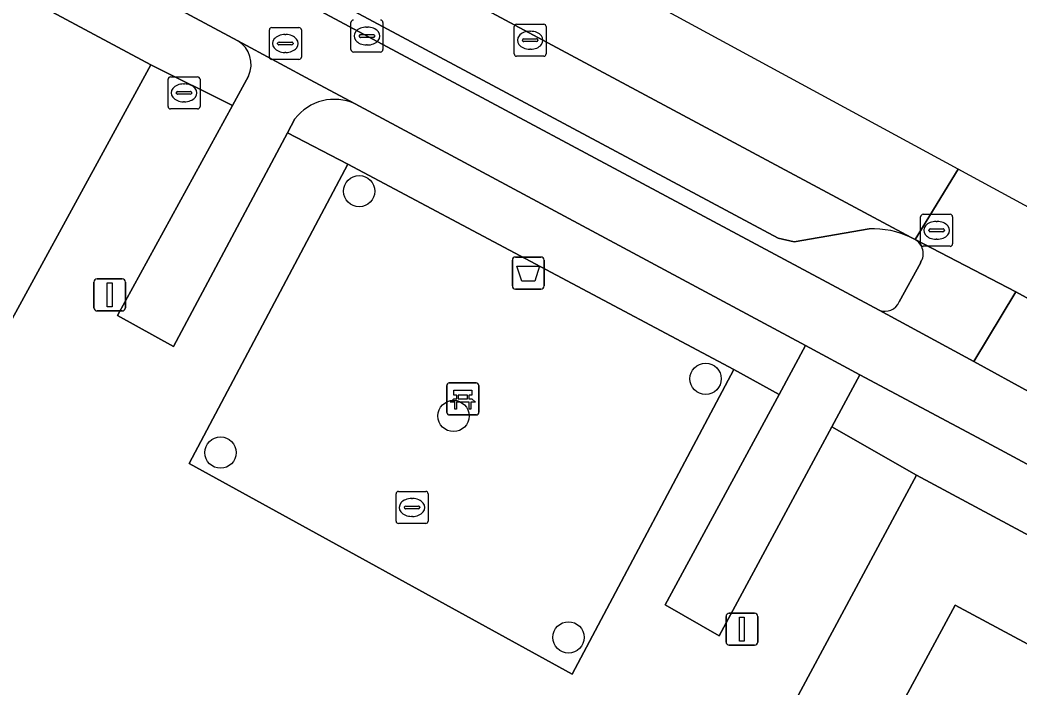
# Model space of a CAD drawing. Extents: x 159262 to 160143, y 383399 to 384319.
# Drawn here: x 159776.11 to 159807.39, y 383969.11 to 383989.99 of the extents above; entities that cross this region are included whole.
import ezdxf

# ---------------------------------------------------------------- set-up
doc = ezdxf.new("R2010")
doc.units = 0
for name, color, linetype in [('IMGEO_Afvalbak', 7, 'Continuous'), ('IMGEO_Bank', 7, 'Continuous'), ('IMGEO_Boom', 7, 'Continuous'), ('IMGEO_Brandkraan', 7, 'Continuous'), ('IMGEO_Erf', 7, 'Continuous'), ('IMGEO_Fietspad_gesloten', 7, 'Continuous'), ('IMGEO_Kolk', 7, 'Continuous'), ('IMGEO_Lichtmast', 7, 'Continuous'), ('IMGEO_Pand', 7, 'Continuous'), ('IMGEO_Parkeervlak_open', 7, 'Continuous'), ('IMGEO_Rijbaan_lokaal_gesloten', 7, 'Continuous'), ('IMGEO_Rioolput', 7, 'Continuous'), ('IMGEO_Verkeerseiland_open', 7, 'Continuous'), ('IMGEO_Voetpad_open', 7, 'Continuous')]:
    doc.layers.add(name, color=color, linetype=linetype)

msp = doc.modelspace()

# ---------------------------------------------------------------- linework, layer by layer
at = {"layer": 'IMGEO_Afvalbak'}
for p, q in [((159791.508, 383981.681), (159791.508, 383982.481)), ((159791.508, 383982.481), (159791.508, 383981.681)), ((159791.608, 383982.581), (159792.398, 383982.581)), ((159792.398, 383982.581), (159791.608, 383982.581)), ((159792.498, 383982.481), (159792.498, 383981.681)), ((159792.498, 383981.681), (159792.498, 383982.481)), ((159792.398, 383981.581), (159791.608, 383981.581)), ((159791.608, 383981.581), (159792.398, 383981.581))]:
    msp.add_line(p, q, dxfattribs=at)
msp.add_lwpolyline([(159791.651, 383982.295), (159792.355, 383982.295), (159792.206, 383981.825), (159791.8, 383981.825), (159791.651, 383982.295)], dxfattribs=at)
for centre, start, end in [((159791.608, 383982.481), 90, 180), ((159791.608, 383982.481), 90, 180), ((159792.398, 383982.481), 0, 90), ((159792.398, 383982.481), 360, 90), ((159791.608, 383981.681), 180, 270), ((159791.608, 383981.681), 180, 270), ((159792.398, 383981.681), 270, 0), ((159792.398, 383981.681), 270, 0)]:
    msp.add_arc(centre, 0.1, start, end, dxfattribs=at)
at = {"layer": 'IMGEO_Bank'}
for p, q in [((159789.459, 383977.72), (159789.459, 383978.561)), ((159789.459, 383978.561), (159789.459, 383977.72)), ((159789.534, 383978.645), (159790.375, 383978.645)), ((159790.375, 383978.645), (159789.534, 383978.645)), ((159790.459, 383978.57), (159790.459, 383977.729)), ((159790.459, 383977.729), (159790.459, 383978.57)), ((159789.768, 383978.151), (159789.768, 383978.257)), ((159789.812, 383978.257), (159789.812, 383978.151)), ((159790.1, 383978.263), (159789.818, 383978.263)), ((159790.106, 383978.151), (159790.106, 383978.257)), ((159790.15, 383978.257), (159790.15, 383978.151)), ((159790.156, 383978.043), (159789.763, 383978.043)), ((159789.818, 383978.145), (159790.1, 383978.145)), ((159790.384, 383977.645), (159789.543, 383977.645)), ((159789.543, 383977.645), (159790.384, 383977.645))]:
    msp.add_line(p, q, dxfattribs=at)
for points in [[(159789.762, 383978.263), (159789.676, 383978.263), (159789.676, 383978.424), (159790.239, 383978.424), (159790.239, 383978.263), (159790.156, 383978.263)], [(159789.706, 383978.043), (159789.564, 383978.043), (159789.676, 383978.145), (159789.762, 383978.145)], [(159789.756, 383978.036), (159789.756, 383977.829), (159789.713, 383977.829), (159789.713, 383978.036)], [(159790.156, 383978.145), (159790.239, 383978.145), (159790.351, 383978.043), (159790.212, 383978.043)], [(159790.206, 383978.036), (159790.206, 383977.829), (159790.162, 383977.829), (159790.162, 383978.036)]]:
    msp.add_lwpolyline(points, dxfattribs=at)
for centre, radius, start, end in [((159789.537, 383978.567), 0.0779, 92.4484, 184.2845), ((159789.537, 383978.567), 0.0779, 92.4484, 184.2845), ((159790.381, 383978.567), 0.0779, 2.4484, 94.2845), ((159790.381, 383978.567), 0.0779, 2.4484, 94.2845), ((159789.761, 383978.256), 0.00671, 2.8957, 87.1043), ((159789.818, 383978.256), 0.00671, 92.8957, 177.1043), ((159790.1, 383978.256), 0.00671, 2.8957, 87.1043), ((159790.157, 383978.256), 0.00671, 92.8957, 177.1043), ((159789.706, 383978.036), 0.00671, 2.8957, 87.1043), ((159789.763, 383978.036), 0.00671, 92.8957, 177.1043), ((159789.761, 383978.152), 0.00671, 272.8957, 357.1043), ((159789.818, 383978.152), 0.00671, 182.8957, 267.1043), ((159790.1, 383978.152), 0.00671, 272.8957, 357.1043), ((159790.157, 383978.152), 0.00671, 182.8957, 267.1043), ((159790.155, 383978.036), 0.00671, 2.8957, 87.1043), ((159790.212, 383978.036), 0.00671, 92.8957, 177.1043), ((159789.537, 383977.723), 0.0779, 182.4484, 274.2845), ((159789.537, 383977.723), 0.0779, 182.4484, 274.2845), ((159790.381, 383977.723), 0.0779, 272.4484, 4.2845), ((159790.381, 383977.723), 0.0779, 272.4484, 4.2845)]:
    msp.add_arc(centre, radius, start, end, dxfattribs=at)
at = {"layer": 'IMGEO_Boom'}
for centre in [(159786.717, 383984.639), (159797.553, 383978.775), (159789.669, 383977.613), (159782.381, 383976.468), (159793.264, 383970.693)]:
    msp.add_circle(centre, 0.489, dxfattribs=at)
at = {"layer": 'IMGEO_Brandkraan'}
for p, q in [((159780.737, 383987.286), (159780.737, 383988.138)), ((159780.812, 383988.212), (159781.664, 383988.212)), ((159781.225, 383987.992), (159781.25, 383987.992)), ((159781.738, 383988.138), (159781.738, 383987.286)), ((159780.996, 383987.706), (159780.996, 383987.718)), ((159781.434, 383987.669), (159781.036, 383987.669)), ((159781.039, 383987.755), (159781.437, 383987.755)), ((159781.48, 383987.718), (159781.48, 383987.706)), ((159781.248, 383987.432), (159781.223, 383987.432)), ((159781.664, 383987.212), (159780.812, 383987.212))]:
    msp.add_line(p, q, dxfattribs=at)
for points in [[(159780.737, 383987.286), (159780.737, 383988.138)], [(159780.812, 383988.212), (159781.664, 383988.212)], [(159781.738, 383988.138), (159781.738, 383987.286)], [(159781.664, 383987.212), (159780.812, 383987.212)]]:
    msp.add_lwpolyline(points, dxfattribs=at)
for centre, radius, start, end in [((159780.814, 383988.136), 0.0765, 91.552, 178.448), ((159780.814, 383988.136), 0.0765, 91.552, 178.448), ((159781.662, 383988.136), 0.0765, 1.552, 88.448), ((159781.662, 383988.136), 0.0765, 1.552, 88.448), ((159781.036, 383987.715), 0.0403, 85.8775, 175.7526), ((159781.033, 383987.705), 0.0366, 178.938, 274.7102), ((159781.437, 383987.712), 0.043, 264.8664, 352.4533), ((159781.441, 383987.717), 0.0386, 1.7309, 96.639), ((159780.814, 383987.288), 0.0765, 181.552, 268.448), ((159780.814, 383987.288), 0.0765, 181.552, 268.448), ((159781.662, 383987.288), 0.0765, 271.552, 358.448), ((159781.662, 383987.288), 0.0765, 271.552, 358.448)]:
    msp.add_arc(centre, radius, start, end, dxfattribs=at)
for centre, major_axis, ratio, start_param, end_param in [((159781.224, 383987.712), (-0.387, 0.002), 0.722429, 4.712389, 7.853982), ((159781.249, 383987.712), (-0.39, 0.002), 0.717154, 1.570796, 4.712389)]:
    msp.add_ellipse(centre, major_axis=major_axis, ratio=ratio, start_param=start_param, end_param=end_param, dxfattribs=at)
at = {"layer": 'IMGEO_Erf'}
for points in [[(159774.115, 383977.461), (159780.198, 383988.588), (159764.569, 383996.954)], [(159819.73, 383967.413), (159804.154, 383975.767), (159797.97, 383964.257)]]:
    msp.add_lwpolyline(points, dxfattribs=at)
msp.add_lwpolyline([(159809.074, 383961.315), (159808.051, 383959.422), (159809.219, 383958.79), (159807.462, 383955.543), (159805.02, 383956.863), (159804.82, 383956.971), (159807.6, 383962.113), (159806.515, 383962.7), (159805.89, 383961.544), (159804.892, 383962.082), (159803.584, 383959.665), (159801.94, 383960.555), (159801.321, 383962.63), (159802.503, 383964.816), (159801.836, 383965.177), (159805.36, 383971.697), (159808.917, 383969.794), (159809.021, 383969.988), (159811.423, 383968.704), (159813.812, 383967.428), (159813.708, 383967.233), (159817.271, 383965.319), (159814.887, 383960.909), (159813.743, 383958.792)], close=True, dxfattribs=at)
at = {"layer": 'IMGEO_Fietspad_gesloten'}
for points in [[(159637.547, 384066.886), (159678.317, 384045.287), (159706.724, 384030.091), (159782.916, 383989.334), (159785.314, 383988.052), (159786.588, 383987.371), (159800.678, 383979.816), (159802.382, 383978.898), (159806.209, 383976.854), (159811.759, 383973.873), (159815.384, 383972.277), (159818.103, 383970.845), (159878.488, 383938.609), (159879.571, 383940.642), (159821.924, 383971.407), (159817.239, 383973.81), (159812.887, 383975.929), (159812.762, 383975.674), (159811.755, 383976.132), (159807.769, 383978.315), (159805.944, 383979.316), (159802.985, 383980.918), (159679.545, 384046.947)], [(159786.588, 383987.371), (159785.314, 383988.052), (159782.916, 383989.334)], [(159783.253, 383988.239), (159782.751, 383987.322), (159779.155, 383980.75), (159780.906, 383979.79), (159784.475, 383986.467)], [(159784.475, 383986.467), (159784.708, 383986.903)], [(159802.985, 383980.918), (159805.944, 383979.316), (159807.258, 383981.498), (159804.103, 383983.128)], [(159804.28, 383982.413), (159803.607, 383981.182)]]:
    msp.add_lwpolyline(points, dxfattribs=at)
msp.add_lwpolyline([(159801.504, 383977.274), (159802.382, 383978.898), (159800.678, 383979.816), (159799.849, 383978.287), (159796.283, 383971.71), (159797.975, 383970.745)], close=True, dxfattribs=at)
for centre, radius, start, end in [((159782.497, 383988.606), 0.84, 334.1275, 60.0854), ((159785.943, 383985.95), 1.56, 65.6009, 142.3569), ((159803.858, 383982.688), 0.503, 326.8891, 60.9192), ((159803.16, 383981.37), 0.485, 248.8287, 337.1677)]:
    msp.add_arc(centre, radius, start, end, dxfattribs=at)
at = {"layer": 'IMGEO_Kolk'}
for p, q in [((159791.639, 383989.858), (159792.491, 383989.858)), ((159791.564, 383988.932), (159791.564, 383989.784)), ((159792.052, 383989.638), (159792.077, 383989.638)), ((159792.565, 383989.784), (159792.565, 383988.932)), ((159791.823, 383989.352), (159791.823, 383989.364)), ((159792.261, 383989.315), (159791.863, 383989.315)), ((159791.866, 383989.401), (159792.264, 383989.401)), ((159792.307, 383989.364), (159792.307, 383989.352)), ((159792.075, 383989.078), (159792.05, 383989.078)), ((159792.491, 383988.858), (159791.639, 383988.858))]:
    msp.add_line(p, q, dxfattribs=at)
for points in [[(159791.639, 383989.858), (159792.491, 383989.858)], [(159791.564, 383988.932), (159791.564, 383989.784)], [(159792.565, 383989.784), (159792.565, 383988.932)], [(159792.491, 383988.858), (159791.639, 383988.858)]]:
    msp.add_lwpolyline(points, dxfattribs=at)
for centre, radius, start, end in [((159791.641, 383989.782), 0.0765, 91.552, 178.448), ((159791.641, 383989.782), 0.0765, 91.552, 178.448), ((159792.489, 383989.782), 0.0765, 1.552, 88.448), ((159792.489, 383989.782), 0.0765, 1.552, 88.448), ((159791.863, 383989.361), 0.0403, 85.8775, 175.7526), ((159791.86, 383989.351), 0.0366, 178.938, 274.7102), ((159792.264, 383989.358), 0.043, 264.8664, 352.4533), ((159792.268, 383989.363), 0.0386, 1.7309, 96.639), ((159791.641, 383988.934), 0.0765, 181.552, 268.448), ((159791.641, 383988.934), 0.0765, 181.552, 268.448), ((159792.489, 383988.934), 0.0765, 271.552, 358.448), ((159792.489, 383988.934), 0.0765, 271.552, 358.448)]:
    msp.add_arc(centre, radius, start, end, dxfattribs=at)
for centre, major_axis, ratio, start_param, end_param in [((159792.051, 383989.358), (-0.387, 0.002), 0.722429, 4.712389, 7.853982), ((159792.076, 383989.358), (-0.39, 0.002), 0.717154, 1.570796, 4.712389)]:
    msp.add_ellipse(centre, major_axis=major_axis, ratio=ratio, start_param=start_param, end_param=end_param, dxfattribs=at)
at = {"layer": 'IMGEO_Lichtmast'}
for p, q in [((159778.416, 383980.997), (159778.416, 383981.797)), ((159778.416, 383981.797), (159778.416, 383980.997)), ((159778.516, 383981.897), (159779.306, 383981.897)), ((159779.306, 383981.897), (159778.516, 383981.897)), ((159779.406, 383981.797), (159779.406, 383980.997)), ((159779.406, 383980.997), (159779.406, 383981.797)), ((159779.306, 383980.897), (159778.516, 383980.897)), ((159778.516, 383980.897), (159779.306, 383980.897)), ((159798.293, 383971.449), (159799.083, 383971.449)), ((159799.083, 383971.449), (159798.293, 383971.449)), ((159798.193, 383970.549), (159798.193, 383971.349)), ((159798.193, 383971.349), (159798.193, 383970.549)), ((159799.183, 383971.349), (159799.183, 383970.549)), ((159799.183, 383970.549), (159799.183, 383971.349)), ((159799.083, 383970.449), (159798.293, 383970.449)), ((159798.293, 383970.449), (159799.083, 383970.449))]:
    msp.add_line(p, q, dxfattribs=at)
for points in [[(159778.836, 383981.772), (159778.986, 383981.772), (159778.986, 383981.022), (159778.836, 383981.022), (159778.836, 383981.772)], [(159798.613, 383971.324), (159798.763, 383971.324), (159798.763, 383970.574), (159798.613, 383970.574), (159798.613, 383971.324)]]:
    msp.add_lwpolyline(points, dxfattribs=at)
for centre, start, end in [((159778.516, 383981.797), 90, 180), ((159778.516, 383981.797), 90, 180), ((159779.306, 383981.797), 0, 90), ((159779.306, 383981.797), 360, 90), ((159778.516, 383980.997), 180, 270), ((159778.516, 383980.997), 180, 270), ((159779.306, 383980.997), 270, 0), ((159779.306, 383980.997), 270, 0), ((159798.293, 383971.349), 90, 180), ((159798.293, 383971.349), 90, 180), ((159799.083, 383971.349), 0, 90), ((159799.083, 383971.349), 360, 90), ((159798.293, 383970.549), 180, 270), ((159798.293, 383970.549), 180, 270), ((159799.083, 383970.549), 270, 0), ((159799.083, 383970.549), 270, 0)]:
    msp.add_arc(centre, 0.1, start, end, dxfattribs=at)
at = {"layer": 'IMGEO_Pand'}
msp.add_lwpolyline([(159811.423, 383968.704), (159809.021, 383969.988), (159808.917, 383969.794), (159805.36, 383971.697), (159801.836, 383965.177), (159802.503, 383964.816), (159801.321, 383962.63), (159801.94, 383960.555), (159803.584, 383959.665), (159804.892, 383962.082), (159805.89, 383961.544), (159806.515, 383962.7), (159807.6, 383962.113), (159804.82, 383956.971), (159805.02, 383956.863)], close=True, dxfattribs=at)
at = {"layer": 'IMGEO_Parkeervlak_open'}
for points in [[(159803.987, 383983.19), (159783.569, 383994.131), (159680.867, 384049.101), (159650.703, 384065.122)], [(159653.135, 384061.625), (159773.209, 383997.4), (159775.009, 383997.994), (159775.422, 383997.933), (159783.403, 383993.722), (159783.656, 383993.378), (159784.17, 383991.55), (159799.823, 383983.174), (159800.328, 383983.06), (159802.664, 383983.467)]]:
    msp.add_lwpolyline(points, dxfattribs=at)
msp.add_arc((159802.744, 383980.552), 2.916, 64.775, 91.5743, dxfattribs=at)
at = {"layer": 'IMGEO_Rijbaan_lokaal_gesloten'}
for points in [[(159639.282, 384069.302), (159650.703, 384065.122), (159680.867, 384049.101), (159783.569, 383994.131), (159803.987, 383983.19), (159804.103, 383983.128), (159805.451, 383985.323), (159805.451, 383985.323), (159695.057, 384045.182)], [(159892.323, 383938.219), (159805.451, 383985.323), (159805.451, 383985.323), (159804.103, 383983.128), (159807.258, 383981.498), (159808.939, 383980.578), (159810.574, 383979.653), (159814.9, 383977.723), (159818.616, 383975.911), (159827.568, 383971.273), (159889.226, 383938.344), (159891.696, 383937.001), (159892.323, 383938.219)]]:
    msp.add_lwpolyline(points, dxfattribs=at)
at = {"layer": 'IMGEO_Rioolput'}
for p, q in [((159786.46, 383989.063), (159786.46, 383989.915)), ((159787.461, 383989.915), (159787.461, 383989.063)), ((159783.907, 383988.829), (159783.907, 383989.681)), ((159783.982, 383989.755), (159784.834, 383989.755)), ((159784.395, 383989.535), (159784.42, 383989.535)), ((159784.908, 383989.681), (159784.908, 383988.829)), ((159786.762, 383989.532), (159787.16, 383989.532)), ((159786.948, 383989.769), (159786.973, 383989.769)), ((159784.166, 383989.249), (159784.166, 383989.261)), ((159784.604, 383989.212), (159784.206, 383989.212)), ((159784.209, 383989.298), (159784.607, 383989.298)), ((159784.65, 383989.261), (159784.65, 383989.249)), ((159786.719, 383989.483), (159786.719, 383989.495)), ((159787.157, 383989.446), (159786.759, 383989.446)), ((159786.971, 383989.209), (159786.946, 383989.209)), ((159787.203, 383989.495), (159787.203, 383989.483)), ((159784.418, 383988.975), (159784.393, 383988.975)), ((159787.387, 383988.989), (159786.535, 383988.989)), ((159784.834, 383988.755), (159783.982, 383988.755)), ((159804.354, 383983.916), (159805.206, 383983.916)), ((159804.279, 383982.99), (159804.279, 383983.842)), ((159804.767, 383983.696), (159804.792, 383983.696)), ((159805.28, 383983.842), (159805.28, 383982.99)), ((159804.538, 383983.41), (159804.538, 383983.422)), ((159804.976, 383983.373), (159804.578, 383983.373)), ((159804.581, 383983.459), (159804.979, 383983.459)), ((159805.022, 383983.422), (159805.022, 383983.41)), ((159804.79, 383983.136), (159804.765, 383983.136)), ((159805.206, 383982.916), (159804.354, 383982.916)), ((159787.87, 383974.328), (159787.87, 383975.18)), ((159787.945, 383975.254), (159788.797, 383975.254)), ((159788.871, 383975.18), (159788.871, 383974.328)), ((159788.358, 383975.034), (159788.383, 383975.034)), ((159788.129, 383974.748), (159788.129, 383974.76)), ((159788.567, 383974.711), (159788.169, 383974.711)), ((159788.172, 383974.797), (159788.57, 383974.797)), ((159788.613, 383974.76), (159788.613, 383974.748)), ((159788.797, 383974.254), (159787.945, 383974.254)), ((159788.381, 383974.474), (159788.356, 383974.474))]:
    msp.add_line(p, q, dxfattribs=at)
for points in [[(159786.46, 383989.063), (159786.46, 383989.915)], [(159787.461, 383989.915), (159787.461, 383989.063)], [(159783.907, 383988.829), (159783.907, 383989.681)], [(159783.982, 383989.755), (159784.834, 383989.755)], [(159784.908, 383989.681), (159784.908, 383988.829)], [(159787.387, 383988.989), (159786.535, 383988.989)], [(159784.834, 383988.755), (159783.982, 383988.755)], [(159804.354, 383983.916), (159805.206, 383983.916)], [(159804.279, 383982.99), (159804.279, 383983.842)], [(159805.28, 383983.842), (159805.28, 383982.99)], [(159805.206, 383982.916), (159804.354, 383982.916)], [(159787.87, 383974.328), (159787.87, 383975.18)], [(159787.945, 383975.254), (159788.797, 383975.254)], [(159788.871, 383975.18), (159788.871, 383974.328)], [(159788.797, 383974.254), (159787.945, 383974.254)]]:
    msp.add_lwpolyline(points, dxfattribs=at)
for centre, radius, start, end in [((159786.537, 383989.913), 0.0765, 91.552, 178.448), ((159786.537, 383989.913), 0.0765, 91.552, 178.448), ((159787.385, 383989.913), 0.0765, 1.552, 88.448), ((159787.385, 383989.913), 0.0765, 1.552, 88.448), ((159783.984, 383989.679), 0.0765, 91.552, 178.448), ((159783.984, 383989.679), 0.0765, 91.552, 178.448), ((159784.832, 383989.679), 0.0765, 1.552, 88.448), ((159784.832, 383989.679), 0.0765, 1.552, 88.448), ((159786.759, 383989.492), 0.0403, 85.8775, 175.7526), ((159787.164, 383989.494), 0.0386, 1.7309, 96.639), ((159784.206, 383989.258), 0.0403, 85.8775, 175.7526), ((159784.203, 383989.248), 0.0366, 178.938, 274.7102), ((159784.607, 383989.255), 0.043, 264.8664, 352.4533), ((159784.611, 383989.26), 0.0386, 1.7309, 96.639), ((159786.756, 383989.482), 0.0366, 178.938, 274.7102), ((159787.16, 383989.489), 0.043, 264.8664, 352.4533), ((159786.537, 383989.065), 0.0765, 181.552, 268.448), ((159786.537, 383989.065), 0.0765, 181.552, 268.448), ((159787.385, 383989.065), 0.0765, 271.552, 358.448), ((159787.385, 383989.065), 0.0765, 271.552, 358.448), ((159783.984, 383988.831), 0.0765, 181.552, 268.448), ((159783.984, 383988.831), 0.0765, 181.552, 268.448), ((159784.832, 383988.831), 0.0765, 271.552, 358.448), ((159784.832, 383988.831), 0.0765, 271.552, 358.448), ((159804.356, 383983.84), 0.0765, 91.552, 178.448), ((159804.356, 383983.84), 0.0765, 91.552, 178.448), ((159805.204, 383983.84), 0.0765, 1.552, 88.448), ((159805.204, 383983.84), 0.0765, 1.552, 88.448), ((159804.578, 383983.419), 0.0403, 85.8775, 175.7526), ((159804.575, 383983.409), 0.0366, 178.938, 274.7102), ((159804.979, 383983.416), 0.043, 264.8664, 352.4533), ((159804.983, 383983.421), 0.0386, 1.7309, 96.639), ((159804.356, 383982.992), 0.0765, 181.552, 268.448), ((159804.356, 383982.992), 0.0765, 181.552, 268.448), ((159805.204, 383982.992), 0.0765, 271.552, 358.448), ((159805.204, 383982.992), 0.0765, 271.552, 358.448), ((159787.947, 383975.178), 0.0765, 91.552, 178.448), ((159787.947, 383975.178), 0.0765, 91.552, 178.448), ((159788.795, 383975.178), 0.0765, 1.552, 88.448), ((159788.795, 383975.178), 0.0765, 1.552, 88.448), ((159788.169, 383974.757), 0.0403, 85.8775, 175.7526), ((159788.166, 383974.747), 0.0366, 178.938, 274.7102), ((159788.57, 383974.754), 0.043, 264.8664, 352.4533), ((159788.574, 383974.759), 0.0386, 1.7309, 96.639), ((159787.947, 383974.33), 0.0765, 181.552, 268.448), ((159787.947, 383974.33), 0.0765, 181.552, 268.448), ((159788.795, 383974.33), 0.0765, 271.552, 358.448), ((159788.795, 383974.33), 0.0765, 271.552, 358.448)]:
    msp.add_arc(centre, radius, start, end, dxfattribs=at)
for centre, major_axis, ratio, start_param, end_param in [((159784.394, 383989.255), (-0.387, 0.002), 0.722429, 4.712389, 7.853982), ((159784.419, 383989.255), (-0.39, 0.002), 0.717154, 1.570796, 4.712389), ((159786.947, 383989.489), (-0.387, 0.002), 0.722429, 4.712389, 7.853982), ((159786.972, 383989.489), (-0.39, 0.002), 0.717154, 1.570796, 4.712389), ((159804.766, 383983.416), (-0.387, 0.002), 0.722429, 4.712389, 7.853982), ((159804.791, 383983.416), (-0.39, 0.002), 0.717154, 1.570796, 4.712389), ((159788.357, 383974.754), (-0.387, 0.002), 0.722429, 4.712389, 7.853982), ((159788.382, 383974.754), (-0.39, 0.002), 0.717154, 1.570796, 4.712389)]:
    msp.add_ellipse(centre, major_axis=major_axis, ratio=ratio, start_param=start_param, end_param=end_param, dxfattribs=at)
at = {"layer": 'IMGEO_Verkeerseiland_open'}
for points in [[(159639.603, 384068.019), (159679.545, 384046.947), (159802.985, 383980.918)], [(159802.664, 383983.467), (159800.328, 383983.06), (159799.823, 383983.174), (159784.17, 383991.55), (159773.209, 383997.4), (159653.135, 384061.625)], [(159804.103, 383983.128), (159803.987, 383983.19)], [(159803.607, 383981.182), (159804.28, 383982.413)]]:
    msp.add_lwpolyline(points, dxfattribs=at)
for centre, radius, start, end in [((159802.744, 383980.552), 2.916, 64.775, 91.5743), ((159803.858, 383982.688), 0.503, 326.8891, 60.9192), ((159803.16, 383981.37), 0.485, 248.8287, 337.1677)]:
    msp.add_arc(centre, radius, start, end, dxfattribs=at)
at = {"layer": 'IMGEO_Voetpad_open'}
for points in [[(159782.916, 383989.334), (159706.724, 384030.091)], [(159755.224, 384001.954), (159759.168, 383999.843), (159759.888, 383999.458), (159764.569, 383996.954), (159780.198, 383988.588), (159782.751, 383987.322), (159783.253, 383988.239)], [(159773.286, 383964.712), (159777.272, 383965.773), (159786.462, 383960.973), (159787.021, 383958.859), (159791.028, 383959.973), (159794.586, 383960.962), (159798.558, 383962.066), (159797.97, 383964.257), (159804.154, 383975.767), (159801.504, 383977.274), (159797.975, 383970.745), (159796.283, 383971.71), (159799.849, 383978.287), (159798.435, 383979.068), (159793.382, 383969.546), (159781.4, 383976.131), (159786.364, 383985.485), (159784.475, 383986.467), (159780.906, 383979.79), (159779.155, 383980.75), (159782.751, 383987.322), (159780.198, 383988.588), (159774.115, 383977.461)], [(159784.708, 383986.903), (159784.475, 383986.467), (159786.364, 383985.485), (159798.435, 383979.068), (159799.849, 383978.287), (159800.678, 383979.816), (159786.588, 383987.371)], [(159808.939, 383980.578), (159807.258, 383981.498), (159805.944, 383979.316), (159807.769, 383978.315)], [(159961.003, 383894.56), (159878.488, 383938.609), (159818.103, 383970.845), (159815.384, 383972.277), (159811.759, 383973.873), (159806.209, 383976.854), (159802.382, 383978.898), (159801.504, 383977.274), (159804.154, 383975.767), (159819.73, 383967.413), (159825.054, 383964.564), (159830.059, 383961.885), (159835.066, 383959.206), (159840.07, 383956.528), (159845.075, 383953.849), (159850.08, 383951.17), (159855.086, 383948.492), (159859.986, 383945.869), (159861.023, 383945.315), (159891.308, 383929.133), (159892.341, 383928.581), (159922.62, 383912.402)]]:
    msp.add_lwpolyline(points, dxfattribs=at)
msp.add_lwpolyline([(159793.382, 383969.546), (159798.435, 383979.068), (159786.364, 383985.485), (159781.4, 383976.131)], close=True, dxfattribs=at)
for centre, radius, start, end in [((159782.497, 383988.606), 0.84, 334.1275, 60.0854), ((159785.943, 383985.95), 1.56, 65.6009, 142.3569)]:
    msp.add_arc(centre, radius, start, end, dxfattribs=at)

doc.saveas('drawing.dxf')
